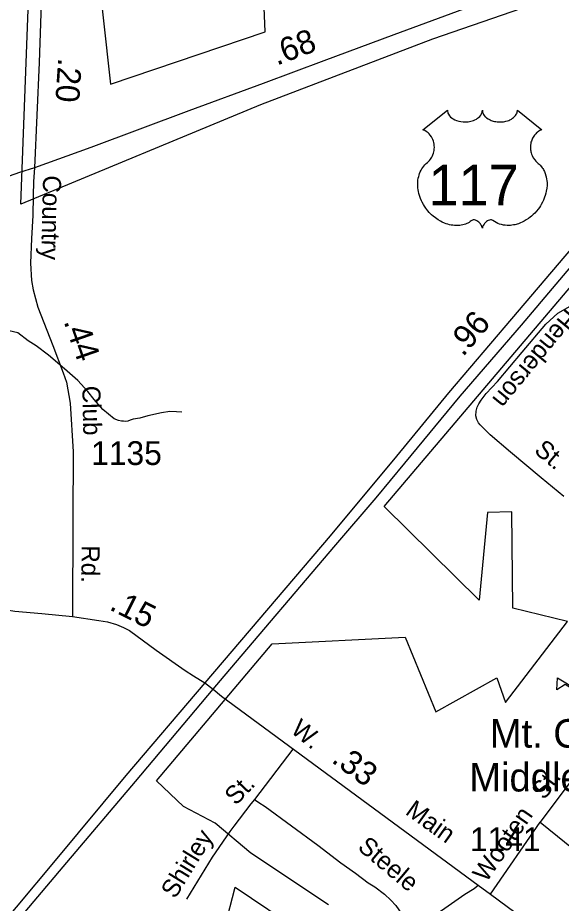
# Model space of a CAD drawing. Extents: x 2206922 to 2357709, y 510027 to 673830.
# Drawn here: x 2274333 to 2277190, y 528698 to 533355 of the extents above; entities that cross this region are included whole.
import ezdxf

# ---------------------------------------------------------------- set-up
doc = ezdxf.new("R2010")
doc.units = 0
for name, color, linetype in [('Exist Boundary Political City Limit New', 7, 'Continuous'), ('Exist Cultural Educational Facility High CELL', 7, 'Continuous'), ('Exist Cultural Educational Facility High Label', 7, 'Continuous'), ('Exist Hydrographic Misc Water Feature', 7, 'Continuous'), ('Exist Road Non-System Type 51', 7, 'Continuous'), ('Exist Road Non-System Type 51 Label', 7, 'Continuous'), ('Exist Road Primary NC Attributed', 7, 'Continuous'), ('Exist Road Primary NC Service Mileage Hundredths English Label', 7, 'Continuous'), ('Exist Road Primary US Divided Attributed', 7, 'Continuous'), ('Exist Road Primary US Mileage Hundredths English Label', 7, 'Continuous'), ('Exist Road Primary US Shield CELL', 7, 'Continuous'), ('Exist Road Primary US Shield Number Label', 7, 'Continuous'), ('Exist Road Secondary Mileage Hundredths English Label', 7, 'Continuous'), ('Exist Road Secondary Type 51 Attributed', 7, 'Continuous'), ('Exist Road Secondary Type 51 Label', 7, 'Continuous'), ('Exist Road Secondary Type 51 Number Label', 7, 'Continuous'), ('Map Preparation Boundary City Limit Buffer Line', 7, 'Continuous')]:
    doc.layers.add(name, color=color, linetype=linetype)

msp = doc.modelspace()

# ---------------------------------------------------------------- linework, layer by layer
at = {"layer": 'Exist Boundary Political City Limit New'}
for points in [[(2277397.8, 533548.4), (2276513.5, 533242.1), (2275608.8, 532895.9), (2274349.2, 532374.4), (2274391, 533492.5), (2274745.5, 533688.6), (2274820.5, 533004.3), (2275633.8, 533279.7), (2275608.8, 533872.1), (2275929.8, 533888.8), (2275921.5, 533709.4), (2276117.5, 533734.4), (2276125.8, 533492.5), (2276743, 533717.8), (2276747, 533776.2), (2276950.8, 533872.1), (2277335, 534176.7)], [(2275967.2, 528690.4), (2275558.8, 528961.6), (2275371, 529120.1), (2275204.2, 529207.7), (2275062.5, 529341.2), (2275671.2, 530063), (2276370, 530096.9), (2276530.2, 529704.2), (2276851.2, 529883.6), (2276897.2, 529754.2), (2277222.5, 530179.8), (2276934.8, 530250.8), (2276930.5, 530755.6), (2276802, 530752.4), (2276758, 530292.2), (2276259.2, 530784.8), (2277868.8, 532683.1)], [(2275421, 528573.5), (2275475.2, 528782.1), (2275825.5, 528548.5)]]:
    msp.add_lwpolyline(points, dxfattribs=at)
at = {"layer": 'Exist Cultural Educational Facility High CELL'}
msp.add_lwpolyline([(2277335.4, 529718.7), (2277251.8, 529769.6), (2277275.7, 529808.9), (2277211.6, 529847.9), (2277166.4, 529820.3), (2277170.9, 529883.9), (2277280.7, 529817.1), (2277304.6, 529856.4), (2277388.3, 529805.5)], close=True, dxfattribs=at)
at = {"layer": 'Exist Hydrographic Misc Water Feature'}
msp.add_lwpolyline([(2275195.8, 531280.1), (2275167.5, 531281.8), (2275131.8, 531283.6), (2275089.4, 531277), (2275017.8, 531260.6), (2274974.1, 531248.2), (2274940.3, 531244), (2274924.3, 531237.8), (2274912.2, 531233.6), (2274900.3, 531231.3), (2274888.4, 531233.5), (2274878, 531233), (2274862.2, 531237), (2274840, 531244.8), (2274779.7, 531294), (2274735.2, 531347.8), (2274701, 531389.5), (2274648.3, 531446.9), (2274579.6, 531508.3), (2274494.9, 531579.5), (2274430.5, 531629), (2274388.3, 531656.4), (2274334, 531697.8), (2274266.1, 531713.3)], dxfattribs=at)
at = {"layer": 'Exist Road Non-System Type 51'}
for p, q in [((2275779.6, 529508.6), (2275578.2, 529244.2)), ((2277311.7, 529436.9), (2277078.7, 529124.9)), ((2276818.2, 528746.7), (2277078.7, 529124.9)), ((2277078.7, 529124.9), (2277507.4, 528779.3))]:
    msp.add_line(p, q, dxfattribs=at)
for points in [[(2275578.2, 529244.2), (2275558.8, 529220.4), (2275468.8, 529104.4), (2275448.3, 529074.8)], [(2275578.2, 529244.2), (2275600.3, 529229), (2275632.9, 529206.9), (2275910, 529004.2), (2276032.3, 528911), (2276109.1, 528856.2), (2276175.5, 528806.1), (2276210.4, 528784), (2276261.6, 528745.6), (2276294.2, 528715.3), (2276321, 528687.3), (2276355.9, 528636.1), (2276408.3, 528551)], [(2275448.3, 529074.8), (2275355.5, 528940.9), (2275219.8, 528719.7)]]:
    msp.add_lwpolyline(points, dxfattribs=at)
at = {"layer": 'Exist Road Primary NC Attributed'}
for points in [[(2277838.4, 533706.4), (2277793, 533698.6), (2277678.7, 533681.7), (2277508.5, 533650.5), (2277355.2, 533615.4), (2277189, 533573.8), (2277031.8, 533527), (2276677.2, 533399.7), (2276309.7, 533264.5), (2275942.1, 533128), (2275623.9, 533008.5), (2275232.9, 532865.5), (2274717.3, 532671.9), (2274421.3, 532564.4)], [(2274421.3, 532564.4), (2274342.3, 532540.8), (2274257.5, 532510.8), (2273980.9, 532410.7), (2273808.1, 532360), (2273696.4, 532334), (2273497.7, 532285.9), (2273340, 532255), (2273166.5, 532221), (2272966.7, 532182.1)]]:
    msp.add_lwpolyline(points, dxfattribs=at)
at = {"layer": 'Exist Road Primary US Divided Attributed'}
for points in [[(2277910.3, 532928.3), (2277812.4, 532816.5), (2277624.7, 532597.6), (2277279.2, 532183.1), (2276928.9, 531771.8), (2276597.5, 531381.8), (2276324.1, 531049.6), (2275975.4, 530630), (2275315.9, 529858.2)], [(2275360.2, 529823.2), (2275418.9, 529892.9), (2276005, 530582.1), (2276217, 530830.7), (2276367.4, 531013.1), (2276659.2, 531364.3), (2276980.6, 531738.4), (2277345.3, 532169.4), (2277598.3, 532473.2)], [(2275315.9, 529858.2), (2274901.4, 529369.8), (2274529.4, 528922.9), (2274325.7, 528677.9), (2273903.1, 528178.4), (2273596.5, 527817.3), (2273306.7, 527476.9), (2273101.1, 527233.7), (2273022.6, 527140.2), (2272959, 527059.7), (2272871.6, 526950.2), (2272787, 526842.7), (2272725.9, 526758.5), (2272694.8, 526716.7), (2272678.5, 526692.5)], [(2272740.9, 526670.8), (2272752.3, 526690.8), (2272774.7, 526722.8), (2272829, 526797.6), (2272908.5, 526908.2), (2272992.7, 527013), (2273073.1, 527114), (2273151.6, 527207.5), (2273344.1, 527439.5), (2273641.4, 527789.3), (2273953.6, 528155.9), (2274372.4, 528653.5), (2274572.4, 528889.2), (2274952, 529339.1), (2275360.2, 529823.2)]]:
    msp.add_lwpolyline(points, dxfattribs=at)
at = {"layer": 'Exist Road Primary US Shield CELL'}
msp.add_lwpolyline([(2276591.6, 532867.9), (2276591.9, 532862.6), (2276593.2, 532856.3), (2276594.2, 532853), (2276597.1, 532846.8), (2276602, 532839.4), (2276608.8, 532832.2), (2276616.5, 532825.9), (2276621.6, 532822.6), (2276630.4, 532817.9), (2276640.3, 532813.7), (2276651.4, 532810.5), (2276662.8, 532808.2), (2276675.1, 532806.8), (2276687.4, 532806.6), (2276700.6, 532807.6), (2276715.2, 532810.4), (2276721.9, 532812.2), (2276729.4, 532814.7), (2276736.4, 532817.6), (2276744.1, 532821.7), (2276750.2, 532825.7), (2276755.1, 532829.2), (2276761.9, 532835.7), (2276767.3, 532842.5), (2276769.6, 532846.3), (2276771.6, 532849.9), (2276774.3, 532857.7), (2276775, 532861.1), (2276775.6, 532868.2), (2276776, 532862.2), (2276776.6, 532858.5), (2276777.6, 532854.9), (2276779.1, 532851), (2276781.9, 532845.5), (2276784.9, 532841), (2276790.6, 532834.2), (2276794.2, 532830.8), (2276797.5, 532828.2), (2276806.2, 532822.2), (2276816.4, 532817), (2276821.4, 532814.8), (2276826.6, 532813), (2276833.1, 532811), (2276839.9, 532809.4), (2276846.6, 532808.3), (2276853.4, 532807.3), (2276860.4, 532806.8), (2276866.1, 532806.6), (2276873.1, 532806.7), (2276879.5, 532807.1), (2276886.2, 532807.8), (2276893.4, 532809), (2276899.3, 532810.3), (2276907, 532812.4), (2276914, 532814.9), (2276920.2, 532817.6), (2276928.2, 532821.7), (2276934.6, 532825.8), (2276939.3, 532829.6), (2276944.9, 532834.7), (2276950.3, 532840.9), (2276953.4, 532845.4), (2276955.6, 532850), (2276957.6, 532854.9), (2276958.9, 532860), (2276959.5, 532864.5), (2276959.6, 532868.3), (2277088.2, 532765.9), (2277085.2, 532764.7), (2277078.2, 532761.3), (2277072.6, 532758.1), (2277063.8, 532751.8), (2277060, 532748.4), (2277056.2, 532744.8), (2277052.7, 532741), (2277049.6, 532737.5), (2277045.9, 532732.3), (2277042.6, 532727.1), (2277039.3, 532721.4), (2277036.9, 532716.5), (2277033, 532706.2), (2277031.1, 532699.6), (2277029.8, 532694.1), (2277028.3, 532682.6), (2277027.9, 532677.1), (2277027.9, 532671.7), (2277028.2, 532666), (2277028.8, 532660.6), (2277029.8, 532654.9), (2277030.7, 532649.8), (2277032.3, 532643.7), (2277034.6, 532636.5), (2277037.4, 532629.6), (2277043.2, 532618.5), (2277050.8, 532607.1), (2277056.2, 532600.7), (2277061.5, 532595.2), (2277069.4, 532588.5), (2277073.7, 532584.7), (2277078.7, 532579.8), (2277086.7, 532570.4), (2277090, 532566), (2277093.3, 532561.1), (2277096.3, 532556), (2277099.4, 532550.5), (2277101.8, 532545.7), (2277106.3, 532534.7), (2277109.6, 532524), (2277111.1, 532518.4), (2277113.5, 532505.8), (2277114.4, 532499.5), (2277115.4, 532487.2), (2277115.5, 532472.3), (2277114.3, 532458.2), (2277111.7, 532441.7), (2277109.5, 532431.8), (2277106.1, 532420.4), (2277102.8, 532410.4), (2277096.9, 532395.7), (2277091.7, 532385.1), (2277085, 532372.6), (2277080.3, 532365.1), (2277075, 532357.1), (2277068.2, 532347.8), (2277060.3, 532337.9), (2277050.8, 532327.5), (2277043.1, 532319.8), (2277033.1, 532310.9), (2277027, 532305.9), (2277018.4, 532299.3), (2277006.5, 532291.4), (2276994.8, 532284.7), (2276984.9, 532279.6), (2276976.1, 532275.8), (2276964.7, 532271.4), (2276945.7, 532266.2), (2276938.8, 532264.7), (2276930.6, 532263.5), (2276922.9, 532262.8), (2276915.5, 532262.3), (2276905.4, 532262.3), (2276895.5, 532263.1), (2276886.1, 532264.4), (2276876.3, 532266.5), (2276866, 532269.5), (2276856.7, 532273.2), (2276847.3, 532277.8), (2276831.4, 532287.8), (2276826.8, 532290.3), (2276824.2, 532291), (2276818.1, 532291.3), (2276812.3, 532290), (2276806.4, 532287.7), (2276802.8, 532285.8), (2276798.1, 532282.7), (2276794.4, 532279.8), (2276790, 532275.6), (2276787, 532272.1), (2276784.6, 532269.4), (2276780.2, 532262.3), (2276778.6, 532259), (2276776.9, 532254.6), (2276775.4, 532248.3), (2276773.4, 532256.3), (2276771.1, 532261.6), (2276768.3, 532266.2), (2276765.5, 532270.2), (2276761, 532275.4), (2276757, 532279.3), (2276752.1, 532283.2), (2276746.9, 532286.3), (2276742.8, 532288.5), (2276739, 532289.9), (2276734.4, 532291), (2276730.6, 532291.3), (2276727.5, 532291.3), (2276723.2, 532290.3), (2276717.4, 532286.1), (2276711.9, 532282.3), (2276705.9, 532278.6), (2276698.7, 532274.8), (2276693.5, 532272.3), (2276687.2, 532269.9), (2276680, 532267.5), (2276672.1, 532265.4), (2276663.9, 532263.8), (2276656.8, 532262.7), (2276649.1, 532262), (2276642.2, 532261.8), (2276635, 532261.9), (2276628.2, 532262.4), (2276620.4, 532263.1), (2276610.7, 532264.5), (2276602.6, 532266.3), (2276594.1, 532268.6), (2276585.4, 532271.4), (2276576.1, 532274.9), (2276564.4, 532280), (2276556.2, 532284.2), (2276543.4, 532291.6), (2276528.4, 532302), (2276517, 532311.2), (2276508.7, 532318.7), (2276496.5, 532331.2), (2276489.3, 532339.3), (2276478, 532353.9), (2276470.8, 532364.4), (2276466.1, 532372.2), (2276459.3, 532384.7), (2276455.5, 532392.5), (2276450.7, 532403.9), (2276446.8, 532414.3), (2276443.6, 532424.2), (2276441.9, 532430.5), (2276439.5, 532441.5), (2276438, 532449.3), (2276436.6, 532460), (2276435.8, 532471.4), (2276435.6, 532481.8), (2276435.9, 532490.4), (2276436.9, 532500.5), (2276438.6, 532511.2), (2276440.7, 532520.4), (2276442.5, 532527), (2276445.2, 532535.1), (2276448.9, 532544), (2276453.1, 532552.5), (2276457.2, 532559.6), (2276462.3, 532567.2), (2276467.3, 532573.6), (2276473.8, 532580.8), (2276480.7, 532587.3), (2276486.9, 532592.4), (2276494.4, 532599.7), (2276498.3, 532604.1), (2276502.9, 532610.3), (2276506.7, 532616), (2276509.6, 532621), (2276513.5, 532628.6), (2276515.9, 532634.2), (2276518.8, 532642.9), (2276520.3, 532648.9), (2276521.8, 532656.8), (2276522.8, 532664.1), (2276523.2, 532673.3), (2276523, 532680.9), (2276522, 532689.8), (2276520.3, 532698.3), (2276518.3, 532705.8), (2276515.1, 532714.3), (2276512.2, 532720.5), (2276507.3, 532728.9), (2276501.8, 532736.8), (2276496.1, 532743.2), (2276490.4, 532748.9), (2276485, 532753.1), (2276479.8, 532756.8), (2276473.2, 532760.8), (2276466.9, 532763.9), (2276463, 532765.5)], close=True, dxfattribs=at)
at = {"layer": 'Exist Road Secondary Type 51 Attributed'}
for points in [[(2273575.6, 539211.3), (2273559.9, 539034.2), (2273529.9, 538615.8), (2273509.1, 538154.6), (2273475.6, 537444.9), (2273472.1, 537202.2), (2273477.9, 537122.5), (2273526.4, 536981.5), (2273632.7, 536731.8), (2273759.7, 536447.5), (2273861.4, 536214), (2273881.4, 536168.6), (2273939.5, 536036.6), (2274182.5, 535484.7), (2274408.9, 534965.8), (2274464.4, 534830.5), (2274475.9, 534786.6), (2274493.3, 534703.4), (2274497.9, 534619), (2274485.2, 534283.8), (2274463.2, 533636.2), (2274445.9, 533119.9), (2274421.3, 532564.4)], [(2274421.3, 532564.4), (2274416.7, 532492.9), (2274415.1, 532417.2), (2274412.4, 532314.1), (2274405.4, 532194.1), (2274400, 532064.4), (2274404.6, 531972.4), (2274413.9, 531923.5), (2274438.4, 531832.6), (2274517.6, 531631.1), (2274572.3, 531487.8), (2274588.6, 531437.7), (2274608.4, 531327), (2274624.7, 531071.9), (2274622.3, 530718.9), (2274621.2, 530206.4)], [(2272966.7, 532182.1), (2273028.8, 531989.6), (2273059.9, 531902.5), (2273104.1, 531791.8), (2273166.5, 531669.9), (2273235.5, 531562.6), (2273248.3, 531542.6), (2273463.9, 531256), (2273511.6, 531169.8), (2273578.8, 531036.4), (2273695.6, 530773.7), (2273866.7, 530475.5), (2273898.2, 530432.4), (2273935.4, 530383.4), (2273957.5, 530362.5), (2273986.6, 530341.5), (2274037.9, 530312.4), (2274092.6, 530284.4), (2274184.6, 530255.3), (2274317.3, 530234.3), (2274460.5, 530221.5), (2274621.2, 530206.4)], [(2277204.3, 530836.7), (2277084, 530935.3), (2276923.3, 531069.7), (2276817, 531161.3), (2276777.4, 531199.4), (2276764.2, 531213.4), (2276755.3, 531225), (2276745.6, 531241.3), (2276741.8, 531260.6), (2276743, 531285.8), (2276748.7, 531306.4), (2276757.5, 531325.2), (2276768.7, 531344.2), (2276795.2, 531379), (2276854.2, 531441.7), (2276984.1, 531596), (2277108.8, 531743.5), (2277173, 531801.8), (2277262.3, 531851.5)], [(2274621.2, 530206.4), (2274758.6, 530185.4), (2274805.1, 530177.3), (2274852.9, 530163.3), (2274889, 530148.1), (2274920.4, 530133), (2275061.3, 530029.3), (2275213.8, 529922.1), (2275257.9, 529894.5), (2275315.9, 529858.2)], [(2275315.9, 529858.2), (2275360.2, 529823.2)], [(2275360.2, 529823.2), (2275404.1, 529787.9), (2276754.1, 528793.3)], [(2276450.3, 528582.5), (2276682.6, 528745.4), (2276733.2, 528775.9), (2276754.1, 528793.3)], [(2276754.1, 528793.3), (2276818.2, 528746.7), (2277248.9, 528426.4), (2277591.2, 528179.4), (2277733.8, 528103.6), (2277938, 527945.9)]]:
    msp.add_lwpolyline(points, dxfattribs=at)
at = {"layer": 'Map Preparation Boundary City Limit Buffer Line'}
for points in [[(2277397.8, 533548.4), (2276513.5, 533242.1), (2275608.8, 532895.9), (2274349.2, 532374.4), (2274391, 533492.5), (2274745.5, 533688.6), (2274820.5, 533004.3), (2275633.8, 533279.7), (2275608.8, 533872.1), (2275929.8, 533888.8), (2275921.5, 533709.4), (2276117.5, 533734.4), (2276125.8, 533492.5), (2276743, 533717.8), (2276747, 533776.2), (2276950.8, 533872.1), (2277335, 534176.7)], [(2275967.2, 528690.4), (2275558.8, 528961.6), (2275371, 529120.1), (2275204.2, 529207.7), (2275062.5, 529341.2), (2275671.2, 530063), (2276370, 530096.9), (2276530.2, 529704.2), (2276851.2, 529883.6), (2276897.2, 529754.2), (2277222.5, 530179.8), (2276934.8, 530250.8), (2276930.5, 530755.6), (2276802, 530752.4), (2276758, 530292.2), (2276259.2, 530784.8), (2277868.8, 532683.1)], [(2275421, 528573.5), (2275475.2, 528782.1), (2275825.5, 528548.5)]]:
    msp.add_lwpolyline(points, dxfattribs=at)

# ---------------------------------------------------------------- texts
at = {"layer": 'Exist Cultural Educational Facility High Label'}
for s, p in [('Mt. Olive', (2276814.6, 529516.4)), ('Middle Sch.', (2276706.5, 529286.1))]:
    msp.add_text(s, height=150, dxfattribs=at).set_placement(p)
at = {"layer": 'Exist Road Non-System Type 51 Label'}
for s, rotation, p in [('St.', 46.6569, (2275480.1, 529208.7)), ('St.', 53.2478, (2277101.2, 529237.3)), ('Wooten', 55.2424, (2276795.9, 528803.6)), ('Shirley', 58.4538, (2275160.6, 528717.5)), ('Steele', 319.938, (2276114.8, 528985.1))]:
    msp.add_text(s, height=95, rotation=rotation, dxfattribs=at).set_placement(p)
at = {"layer": 'Exist Road Primary NC Service Mileage Hundredths English Label'}
msp.add_text('.68', height=125, rotation=20.5921, dxfattribs=at).set_placement((2275694.7, 533101.9))
at = {"layer": 'Exist Road Primary US Mileage Hundredths English Label'}
msp.add_text('.96', height=125, rotation=49.6457, dxfattribs=at).set_placement((2276673.9, 531568.2))
at = {"layer": 'Exist Road Primary US Shield Number Label'}
msp.add_text('117', height=212.5, dxfattribs=at).set_placement((2276492.7, 532368.6))
at = {"layer": 'Exist Road Secondary Mileage Hundredths English Label'}
for s, rotation, p in [('.20', 266.2841, (2274546, 533145.2)), ('.44', 289.2047, (2274573.6, 531757.5)), ('.15', 333.199, (2274809.5, 530244.8)), ('.33', 323.6208, (2275977, 529443.4))]:
    msp.add_text(s, height=125, rotation=rotation, dxfattribs=at).set_placement(p)
at = {"layer": 'Exist Road Secondary Type 51 Label'}
for s, rotation, p in [('Country', 268.6135, (2274466.8, 532526.6)), ('Henderson', 230.5715, (2277217.3, 531829.7)), ('Club', 271.3375, (2274672.2, 531418.3)), ('St.', 320.2141, (2277042.5, 531071.4)), ('Rd.', 269.3461, (2274669.3, 530581)), ('W.', 320.9547, (2275762.5, 529600.3)), ('Main', 324.2788, (2276365.2, 529170.2))]:
    msp.add_text(s, height=95, rotation=rotation, dxfattribs=at).set_placement(p)
at = {"layer": 'Exist Road Secondary Type 51 Number Label'}
for s, p in [('1135', (2274718.8, 531002.7)), ('1141', (2276709.6, 528972.5))]:
    msp.add_text(s, height=125, dxfattribs=at).set_placement(p)

doc.saveas('drawing.dxf')
